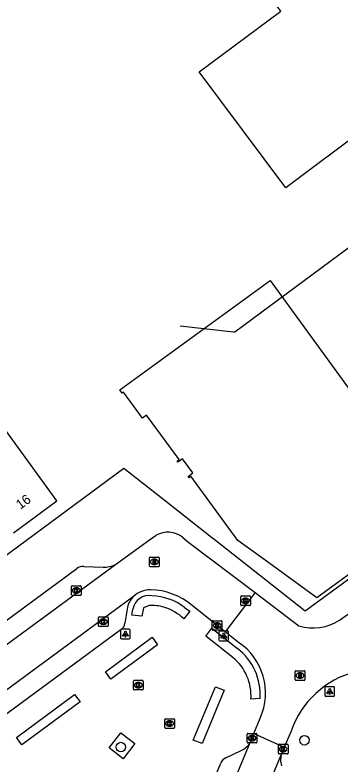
# Model space of a CAD drawing. Extents: x 159822 to 160765, y 380693 to 381634.
# Drawn here: x 160061 to 160094.7, y 381446.3 to 381523.9 of the extents above; entities that cross this region are included whole.
import ezdxf

# ---------------------------------------------------------------- set-up
doc = ezdxf.new("R2010")
doc.units = 0
for name, color, linetype in [('IMGEO_Boom', 7, 'Continuous'), ('IMGEO_Hek', 7, 'Continuous'), ('IMGEO_Kolk', 7, 'Continuous'), ('IMGEO_Lichtpunt', 7, 'Continuous'), ('IMGEO_Muur', 7, 'Continuous'), ('IMGEO_Pand', 7, 'Continuous'), ('IMGEO_Pand_nummerreeks', 7, 'Continuous'), ('IMGEO_Rijbaan_lokaal_open', 7, 'Continuous'), ('IMGEO_Rioolput', 7, 'Continuous'), ('IMGEO_Voetpad_open', 7, 'Continuous')]:
    doc.layers.add(name, color=color, linetype=linetype)

msp = doc.modelspace()

# ---------------------------------------------------------------- linework, layer by layer
at = {"layer": 'IMGEO_Boom'}
for centre in [(160091.013, 381448.711), (160072.003, 381448.017)]:
    msp.add_circle(centre, 0.489, dxfattribs=at)
at = {"layer": 'IMGEO_Hek'}
msp.add_lwpolyline([(160102.69, 381505.019), (160083.793, 381491.005), (160083.657, 381491.02), (160078.132, 381491.632)], dxfattribs=at)
at = {"layer": 'IMGEO_Kolk'}
for p, q in [((160066.879, 381463.804), (160066.879, 381464.656)), ((160066.954, 381464.73), (160067.806, 381464.73)), ((160067.367, 381464.51), (160067.392, 381464.51)), ((160067.88, 381464.656), (160067.88, 381463.804)), ((160067.806, 381463.73), (160066.954, 381463.73)), ((160067.39, 381463.95), (160067.365, 381463.95)), ((160084.408, 381462.745), (160084.408, 381463.597)), ((160084.483, 381463.671), (160085.335, 381463.671)), ((160084.896, 381463.451), (160084.921, 381463.451)), ((160085.409, 381463.597), (160085.409, 381462.745)), ((160085.335, 381462.671), (160084.483, 381462.671)), ((160084.919, 381462.891), (160084.894, 381462.891)), ((160069.671, 381460.583), (160069.671, 381461.435)), ((160069.746, 381461.509), (160070.598, 381461.509)), ((160070.672, 381461.435), (160070.672, 381460.583)), ((160070.182, 381460.729), (160070.157, 381460.729)), ((160070.159, 381461.289), (160070.184, 381461.289)), ((160081.471, 381460.186), (160081.471, 381461.038)), ((160081.546, 381461.112), (160082.398, 381461.112)), ((160081.959, 381460.892), (160081.984, 381460.892)), ((160082.472, 381461.038), (160082.472, 381460.186)), ((160070.598, 381460.509), (160069.746, 381460.509)), ((160082.398, 381460.112), (160081.546, 381460.112)), ((160081.982, 381460.332), (160081.957, 381460.332)), ((160073.302, 381454.008), (160073.302, 381454.86)), ((160073.377, 381454.934), (160074.229, 381454.934)), ((160073.79, 381454.714), (160073.815, 381454.714)), ((160074.303, 381454.86), (160074.303, 381454.008)), ((160074.229, 381453.934), (160073.377, 381453.934)), ((160073.813, 381454.154), (160073.788, 381454.154)), ((160076.547, 381450.027), (160076.547, 381450.879)), ((160076.622, 381450.953), (160077.474, 381450.953)), ((160077.035, 381450.733), (160077.06, 381450.733)), ((160077.548, 381450.879), (160077.548, 381450.027)), ((160077.474, 381449.953), (160076.622, 381449.953)), ((160077.058, 381450.173), (160077.033, 381450.173)), ((160085.083, 381448.509), (160085.083, 381449.361)), ((160085.158, 381449.435), (160086.01, 381449.435)), ((160085.571, 381449.215), (160085.596, 381449.215)), ((160086.084, 381449.361), (160086.084, 381448.509)), ((160086.01, 381448.435), (160085.158, 381448.435)), ((160085.594, 381448.655), (160085.569, 381448.655)), ((160088.312, 381447.373), (160088.312, 381448.225)), ((160088.387, 381448.299), (160089.239, 381448.299)), ((160089.313, 381448.225), (160089.313, 381447.373)), ((160088.823, 381447.519), (160088.798, 381447.519)), ((160088.8, 381448.079), (160088.825, 381448.079)), ((160089.239, 381447.299), (160088.387, 381447.299))]:
    msp.add_line(p, q, dxfattribs=at)
for points in [[(160066.879, 381463.804), (160066.879, 381464.656)], [(160066.954, 381464.73), (160067.806, 381464.73)], [(160067.88, 381464.656), (160067.88, 381463.804)], [(160067.806, 381463.73), (160066.954, 381463.73)], [(160067.2, 381464.43), (160067.323, 381464.43), (160067.323, 381464.279), (160067.453, 381464.43), (160067.617, 381464.43), (160067.471, 381464.279), (160067.624, 381464.03), (160067.472, 381464.03), (160067.387, 381464.194), (160067.323, 381464.127), (160067.323, 381464.03), (160067.2, 381464.03), (160067.2, 381464.43)], [(160084.408, 381462.745), (160084.408, 381463.597)], [(160084.483, 381463.671), (160085.335, 381463.671)], [(160084.729, 381463.371), (160084.852, 381463.371), (160084.852, 381463.22), (160084.982, 381463.371), (160085.146, 381463.371), (160085, 381463.22), (160085.153, 381462.971), (160085.001, 381462.971), (160084.916, 381463.135), (160084.852, 381463.068), (160084.852, 381462.971), (160084.729, 381462.971), (160084.729, 381463.371)], [(160085.409, 381463.597), (160085.409, 381462.745)], [(160085.335, 381462.671), (160084.483, 381462.671)], [(160069.671, 381460.583), (160069.671, 381461.435)], [(160069.746, 381461.509), (160070.598, 381461.509)], [(160070.672, 381461.435), (160070.672, 381460.583)], [(160069.992, 381461.209), (160070.115, 381461.209), (160070.115, 381461.058), (160070.245, 381461.209), (160070.409, 381461.209), (160070.263, 381461.058), (160070.416, 381460.809), (160070.264, 381460.809), (160070.179, 381460.973), (160070.115, 381460.906), (160070.115, 381460.809), (160069.992, 381460.809), (160069.992, 381461.209)], [(160081.471, 381460.186), (160081.471, 381461.038)], [(160081.546, 381461.112), (160082.398, 381461.112)], [(160081.792, 381460.812), (160081.915, 381460.812), (160081.915, 381460.661), (160082.045, 381460.812), (160082.209, 381460.812), (160082.063, 381460.661), (160082.216, 381460.412), (160082.064, 381460.412), (160081.979, 381460.576), (160081.915, 381460.509), (160081.915, 381460.412), (160081.792, 381460.412), (160081.792, 381460.812)], [(160082.472, 381461.038), (160082.472, 381460.186)], [(160070.598, 381460.509), (160069.746, 381460.509)], [(160082.398, 381460.112), (160081.546, 381460.112)], [(160073.302, 381454.008), (160073.302, 381454.86)], [(160073.377, 381454.934), (160074.229, 381454.934)], [(160073.623, 381454.634), (160073.746, 381454.634), (160073.746, 381454.483), (160073.876, 381454.634), (160074.04, 381454.634), (160073.894, 381454.483), (160074.047, 381454.234), (160073.895, 381454.234), (160073.81, 381454.398), (160073.746, 381454.331), (160073.746, 381454.234), (160073.623, 381454.234), (160073.623, 381454.634)], [(160074.303, 381454.86), (160074.303, 381454.008)], [(160074.229, 381453.934), (160073.377, 381453.934)], [(160076.547, 381450.027), (160076.547, 381450.879)], [(160076.622, 381450.953), (160077.474, 381450.953)], [(160076.868, 381450.653), (160076.991, 381450.653), (160076.991, 381450.502), (160077.121, 381450.653), (160077.285, 381450.653), (160077.139, 381450.502), (160077.292, 381450.253), (160077.14, 381450.253), (160077.055, 381450.417), (160076.991, 381450.35), (160076.991, 381450.253), (160076.868, 381450.253), (160076.868, 381450.653)], [(160077.548, 381450.879), (160077.548, 381450.027)], [(160077.474, 381449.953), (160076.622, 381449.953)], [(160085.083, 381448.509), (160085.083, 381449.361)], [(160085.158, 381449.435), (160086.01, 381449.435)], [(160085.404, 381449.135), (160085.527, 381449.135), (160085.527, 381448.984), (160085.657, 381449.135), (160085.821, 381449.135), (160085.675, 381448.984), (160085.828, 381448.735), (160085.676, 381448.735), (160085.591, 381448.899), (160085.527, 381448.832), (160085.527, 381448.735), (160085.404, 381448.735), (160085.404, 381449.135)], [(160086.084, 381449.361), (160086.084, 381448.509)], [(160086.01, 381448.435), (160085.158, 381448.435)], [(160088.312, 381447.373), (160088.312, 381448.225)], [(160088.387, 381448.299), (160089.239, 381448.299)], [(160089.313, 381448.225), (160089.313, 381447.373)], [(160088.633, 381447.999), (160088.756, 381447.999), (160088.756, 381447.848), (160088.886, 381447.999), (160089.05, 381447.999), (160088.904, 381447.848), (160089.057, 381447.599), (160088.905, 381447.599), (160088.82, 381447.763), (160088.756, 381447.696), (160088.756, 381447.599), (160088.633, 381447.599), (160088.633, 381447.999)], [(160089.239, 381447.299), (160088.387, 381447.299)]]:
    msp.add_lwpolyline(points, dxfattribs=at)
for centre, start, end in [((160066.956, 381464.654), 91.55205, 178.44795), ((160066.956, 381464.654), 91.55205, 178.44795), ((160067.804, 381464.654), 1.55205, 88.44795), ((160067.804, 381464.654), 1.55205, 88.44795), ((160066.956, 381463.806), 181.55205, 268.44795), ((160066.956, 381463.806), 181.55205, 268.44795), ((160067.804, 381463.806), 271.55205, 358.44795), ((160067.804, 381463.806), 271.55205, 358.44795), ((160084.485, 381463.595), 91.55205, 178.44795), ((160084.485, 381463.595), 91.55205, 178.44795), ((160085.333, 381463.595), 1.55205, 88.44795), ((160085.333, 381463.595), 1.55205, 88.44795), ((160084.485, 381462.747), 181.55205, 268.44795), ((160084.485, 381462.747), 181.55205, 268.44795), ((160085.333, 381462.747), 271.55205, 358.44795), ((160085.333, 381462.747), 271.55205, 358.44795), ((160069.748, 381461.433), 91.55205, 178.44795), ((160069.748, 381461.433), 91.55205, 178.44795), ((160070.596, 381461.433), 1.55205, 88.44795), ((160070.596, 381461.433), 1.55205, 88.44795), ((160081.548, 381461.036), 91.55205, 178.44795), ((160081.548, 381461.036), 91.55205, 178.44795), ((160082.396, 381461.036), 1.55205, 88.44795), ((160082.396, 381461.036), 1.55205, 88.44795), ((160069.748, 381460.585), 181.55205, 268.44795), ((160069.748, 381460.585), 181.55205, 268.44795), ((160070.596, 381460.585), 271.55205, 358.44795), ((160070.596, 381460.585), 271.55205, 358.44795), ((160081.548, 381460.188), 181.55205, 268.44795), ((160081.548, 381460.188), 181.55205, 268.44795), ((160082.396, 381460.188), 271.55205, 358.44795), ((160082.396, 381460.188), 271.55205, 358.44795), ((160073.379, 381454.858), 91.55205, 178.44795), ((160073.379, 381454.858), 91.55205, 178.44795), ((160074.227, 381454.858), 1.55205, 88.44795), ((160074.227, 381454.858), 1.55205, 88.44795), ((160073.379, 381454.01), 181.55205, 268.44795), ((160073.379, 381454.01), 181.55205, 268.44795), ((160074.227, 381454.01), 271.55205, 358.44795), ((160074.227, 381454.01), 271.55205, 358.44795), ((160076.624, 381450.877), 91.55205, 178.44795), ((160076.624, 381450.877), 91.55205, 178.44795), ((160077.472, 381450.877), 1.55205, 88.44795), ((160077.472, 381450.877), 1.55205, 88.44795), ((160076.624, 381450.029), 181.55205, 268.44795), ((160076.624, 381450.029), 181.55205, 268.44795), ((160077.472, 381450.029), 271.55205, 358.44795), ((160077.472, 381450.029), 271.55205, 358.44795), ((160085.16, 381449.359), 91.55205, 178.44795), ((160085.16, 381449.359), 91.55205, 178.44795), ((160086.008, 381449.359), 1.55205, 88.44795), ((160086.008, 381449.359), 1.55205, 88.44795), ((160085.16, 381448.511), 181.55205, 268.44795), ((160085.16, 381448.511), 181.55205, 268.44795), ((160086.008, 381448.511), 271.55205, 358.44795), ((160086.008, 381448.511), 271.55205, 358.44795), ((160088.389, 381448.223), 91.55205, 178.44795), ((160088.389, 381448.223), 91.55205, 178.44795), ((160089.237, 381448.223), 1.55205, 88.44795), ((160089.237, 381448.223), 1.55205, 88.44795), ((160088.389, 381447.375), 181.55205, 268.44795), ((160088.389, 381447.375), 181.55205, 268.44795), ((160089.237, 381447.375), 271.55205, 358.44795), ((160089.237, 381447.375), 271.55205, 358.44795)]:
    msp.add_arc(centre, 0.0765, start, end, dxfattribs=at)
for centre, major_axis, ratio, start_param, end_param in [((160067.366, 381464.23), (-0.387, 0.002), 0.722429, 4.712389, 7.853982), ((160067.391, 381464.23), (-0.39, 0.002), 0.717154, 1.570796, 4.712389), ((160084.895, 381463.171), (-0.387, 0.002), 0.722429, 4.712389, 7.853982), ((160084.92, 381463.171), (-0.39, 0.002), 0.717154, 1.570796, 4.712389), ((160070.158, 381461.009), (-0.387, 0.002), 0.722429, 4.712389, 7.853982), ((160070.183, 381461.009), (-0.39, 0.002), 0.717154, 1.570796, 4.712389), ((160081.958, 381460.612), (-0.387, 0.002), 0.722429, 4.712389, 7.853982), ((160081.983, 381460.612), (-0.39, 0.002), 0.717154, 1.570796, 4.712389), ((160073.789, 381454.434), (-0.387, 0.002), 0.722429, 4.712389, 7.853982), ((160073.814, 381454.434), (-0.39, 0.002), 0.717154, 1.570796, 4.712389), ((160077.034, 381450.453), (-0.387, 0.002), 0.722429, 4.712389, 7.853982), ((160077.059, 381450.453), (-0.39, 0.002), 0.717154, 1.570796, 4.712389), ((160085.57, 381448.935), (-0.387, 0.002), 0.722429, 4.712389, 7.853982), ((160085.595, 381448.935), (-0.39, 0.002), 0.717154, 1.570796, 4.712389), ((160088.799, 381447.799), (-0.387, 0.002), 0.722429, 4.712389, 7.853982), ((160088.824, 381447.799), (-0.39, 0.002), 0.717154, 1.570796, 4.712389)]:
    msp.add_ellipse(centre, major_axis=major_axis, ratio=ratio, start_param=start_param, end_param=end_param, dxfattribs=at)
at = {"layer": 'IMGEO_Lichtpunt'}
for p, q in [((160071.968, 381460.122), (160071.968, 381459.315)), ((160071.968, 381460.122), (160071.968, 381459.315)), ((160072.87, 381460.217), (160072.062, 381460.217)), ((160072.87, 381460.217), (160072.062, 381460.217)), ((160072.964, 381459.315), (160072.964, 381460.122)), ((160072.964, 381459.315), (160072.964, 381460.122)), ((160082.152, 381459.941), (160082.152, 381459.134)), ((160082.152, 381459.941), (160082.152, 381459.134)), ((160083.054, 381460.036), (160082.246, 381460.036)), ((160083.054, 381460.036), (160082.246, 381460.036)), ((160083.148, 381459.134), (160083.148, 381459.941)), ((160083.148, 381459.134), (160083.148, 381459.941)), ((160072.062, 381459.221), (160072.87, 381459.221)), ((160072.062, 381459.221), (160072.87, 381459.221)), ((160082.246, 381459.04), (160083.054, 381459.04)), ((160082.246, 381459.04), (160083.054, 381459.04)), ((160093.134, 381454.172), (160093.134, 381453.365)), ((160093.134, 381454.172), (160093.134, 381453.365)), ((160094.036, 381454.267), (160093.228, 381454.267)), ((160094.036, 381454.267), (160093.228, 381454.267)), ((160094.13, 381453.365), (160094.13, 381454.172)), ((160094.13, 381453.365), (160094.13, 381454.172)), ((160093.228, 381453.271), (160094.036, 381453.271)), ((160093.228, 381453.271), (160094.036, 381453.271))]:
    msp.add_line(p, q, dxfattribs=at)
for points in [[(160072.342, 381459.786), (160072.381, 381459.758), (160072.193, 381459.496), (160072.155, 381459.523), (160072.342, 381459.786)], [(160072.444, 381459.738), (160072.491, 381459.738), (160072.491, 381459.416), (160072.444, 381459.416), (160072.444, 381459.738)], [(160072.554, 381459.758), (160072.592, 381459.785), (160072.779, 381459.523), (160072.74, 381459.495), (160072.554, 381459.758)], [(160082.526, 381459.605), (160082.565, 381459.577), (160082.377, 381459.315), (160082.339, 381459.342), (160082.526, 381459.605)], [(160082.628, 381459.557), (160082.675, 381459.557), (160082.675, 381459.235), (160082.628, 381459.235), (160082.628, 381459.557)], [(160082.738, 381459.577), (160082.776, 381459.604), (160082.963, 381459.342), (160082.924, 381459.314), (160082.738, 381459.577)], [(160093.508, 381453.836), (160093.547, 381453.808), (160093.359, 381453.546), (160093.321, 381453.573), (160093.508, 381453.836)], [(160093.61, 381453.788), (160093.657, 381453.788), (160093.657, 381453.466), (160093.61, 381453.466), (160093.61, 381453.788)], [(160093.72, 381453.808), (160093.758, 381453.835), (160093.945, 381453.573), (160093.906, 381453.545), (160093.72, 381453.808)]]:
    msp.add_lwpolyline(points, dxfattribs=at)
for centre in [(160072.467, 381459.92), (160082.651, 381459.739), (160093.633, 381453.97)]:
    msp.add_circle(centre, 0.0994, dxfattribs=at)
for centre, start, end in [((160072.062, 381460.122), 90, 180), ((160072.062, 381460.122), 90, 180), ((160072.87, 381460.122), 0, 90), ((160072.87, 381460.122), 0, 90), ((160082.246, 381459.941), 90, 180), ((160082.246, 381459.941), 90, 180), ((160083.054, 381459.941), 0, 90), ((160083.054, 381459.941), 0, 90), ((160072.062, 381459.315), 180, 270), ((160072.062, 381459.315), 180, 270), ((160072.87, 381459.315), 270, 0), ((160072.87, 381459.315), 270, 360), ((160082.246, 381459.134), 180, 270), ((160082.246, 381459.134), 180, 270), ((160083.054, 381459.134), 270, 0), ((160083.054, 381459.134), 270, 360), ((160093.228, 381454.172), 90, 180), ((160093.228, 381454.172), 90, 180), ((160094.036, 381454.172), 0, 90), ((160094.036, 381454.172), 0, 90), ((160093.228, 381453.365), 180, 270), ((160093.228, 381453.365), 180, 270), ((160094.036, 381453.365), 270, 0), ((160094.036, 381453.365), 270, 360)]:
    msp.add_arc(centre, 0.0946, start, end, dxfattribs=at)
at = {"layer": 'IMGEO_Muur'}
msp.add_lwpolyline([(160056.063, 381467.236), (160057.143, 381465.734), (160069.783, 381475.059)], dxfattribs=at)
at = {"layer": 'IMGEO_Pand'}
for points in [[(160110.69, 381494.11), (160105.284, 381501.642), (160102.69, 381505.019), (160102.11, 381505.796), (160097.351, 381512.166), (160089.073, 381505.982), (160080.102, 381517.993), (160088.554, 381524.298), (160083.587, 381530.947), (160101.421, 381541.836)], [(160099.929, 381469.051), (160092.31, 381463.481), (160087.321, 381467.1), (160084.106, 381469.422), (160079.255, 381476.081), (160079.079, 381475.933), (160078.98, 381476.05), (160079.447, 381476.443), (160078.396, 381477.889), (160077.912, 381477.532), (160077.821, 381477.655), (160078.022, 381477.804), (160074.649, 381482.401), (160074.251, 381482.109), (160072.285, 381484.789), (160072.145, 381484.687), (160071.9, 381485.022), (160087.446, 381496.357), (160096.573, 381483.823)], [(160060.872, 381470.222), (160065.379, 381473.526), (160058.321, 381483.22), (160053.782, 381479.891)]]:
    msp.add_lwpolyline(points, dxfattribs=at)
at = {"layer": 'IMGEO_Rijbaan_lokaal_open'}
for points in [[(160071.444, 381466.944), (160072.43, 381467.667), (160074.954, 381469.487), (160075.646, 381469.98)], [(160078.379, 381469.755), (160078.906, 381469.324), (160085.901, 381464.022)], [(160047.723, 381449.532), (160071.444, 381466.944)], [(160085.901, 381464.022), (160085.12, 381462.991), (160082.812, 381459.971)], [(160085.901, 381464.022), (160090.442, 381460.581)], [(160073.316, 381463.635), (160050.029, 381446.475)], [(160082.812, 381459.971), (160079.38, 381462.696)], [(160094.652, 381461.175), (160096.742, 381462.64)], [(160084.194, 381458.86), (160082.812, 381459.971)], [(160085.787, 381449.412), (160086.44, 381451.013)], [(160085.394, 381448.483), (160085.787, 381449.412)], [(160085.787, 381449.412), (160088.914, 381448.004)], [(160089.624, 381449.65), (160088.914, 381448.004)], [(160075.79, 381425.372), (160085.394, 381448.483)], [(160088.665, 381447.402), (160078.915, 381423.919)], [(160088.914, 381448.004), (160088.665, 381447.402)]]:
    msp.add_lwpolyline(points, dxfattribs=at)
for centre, radius, start, end in [((160076.839, 381467.756), 2.524, 52.38703, 118.20021), ((160075.092, 381461.629), 2.679, 90.75061, 131.51835), ((160074.959, 381457.443), 6.866, 49.91624, 89.18388), ((160091.927, 381465.272), 4.92, 252.43307, 303.62893), ((160080.637, 381453.597), 6.352, 335.99875, 55.94604), ((160098.655, 381446.558), 9.545, 104.21978, 161.09997)]:
    msp.add_arc(centre, radius, start, end, dxfattribs=at)
at = {"layer": 'IMGEO_Rioolput'}
for p, q in [((160074.962, 381466.775), (160074.962, 381467.627)), ((160075.037, 381467.701), (160075.889, 381467.701)), ((160075.963, 381467.627), (160075.963, 381466.775)), ((160075.473, 381466.921), (160075.448, 381466.921)), ((160075.45, 381467.481), (160075.475, 381467.481)), ((160075.889, 381466.701), (160075.037, 381466.701)), ((160090.058, 381455.003), (160090.058, 381455.855)), ((160090.133, 381455.929), (160090.985, 381455.929)), ((160090.546, 381455.709), (160090.571, 381455.709)), ((160091.059, 381455.855), (160091.059, 381455.003)), ((160090.985, 381454.929), (160090.133, 381454.929)), ((160090.569, 381455.149), (160090.544, 381455.149))]:
    msp.add_line(p, q, dxfattribs=at)
for points in [[(160074.962, 381466.775), (160074.962, 381467.627)], [(160075.037, 381467.701), (160075.889, 381467.701)], [(160075.963, 381467.627), (160075.963, 381466.775)], [(160075.551, 381467.399), (160075.299, 381467.401), (160075.299, 381467.001)], [(160075.299, 381467.001), (160075.423, 381467.001), (160075.423, 381467.163), (160075.434, 381467.163)], [(160075.477, 381467.32), (160075.423, 381467.32), (160075.423, 381467.239)], [(160075.423, 381467.239), (160075.475, 381467.239)], [(160075.481, 381467.134), (160075.552, 381467.001), (160075.692, 381467.001), (160075.627, 381467.127)], [(160075.889, 381466.701), (160075.037, 381466.701)], [(160090.058, 381455.003), (160090.058, 381455.855)], [(160090.133, 381455.929), (160090.985, 381455.929)], [(160090.647, 381455.627), (160090.395, 381455.629), (160090.395, 381455.229)], [(160090.395, 381455.229), (160090.519, 381455.229), (160090.519, 381455.391), (160090.53, 381455.391)], [(160090.573, 381455.548), (160090.519, 381455.548), (160090.519, 381455.467)], [(160090.519, 381455.467), (160090.571, 381455.467)], [(160090.577, 381455.362), (160090.648, 381455.229), (160090.788, 381455.229), (160090.723, 381455.355)], [(160091.059, 381455.855), (160091.059, 381455.003)], [(160090.985, 381454.929), (160090.133, 381454.929)]]:
    msp.add_lwpolyline(points, dxfattribs=at)
for centre, radius, start, end in [((160075.039, 381467.625), 0.0765, 91.55205, 178.44795), ((160075.039, 381467.625), 0.0765, 91.55205, 178.44795), ((160075.887, 381467.625), 0.0765, 1.55205, 88.44795), ((160075.887, 381467.625), 0.0765, 1.55205, 88.44795), ((160075.433, 381467.11), 0.0533, 26.02933, 88.69889), ((160075.459, 381467.428), 0.19, 274.7715, 282.96867), ((160075.483, 381467.224), 0.0964, 77.00612, 93.18647), ((160075.497, 381467.281), 0.0378, 276.66336, 79.67722), ((160075.55, 381467.289), 0.109, 350.36119, 89.41601), ((160075.548, 381467.289), 0.112, 277.58423, 350.98172), ((160075.532, 381467.074), 0.108, 29.51342, 73.79051), ((160075.039, 381466.777), 0.0765, 181.55205, 268.44795), ((160075.039, 381466.777), 0.0765, 181.55205, 268.44795), ((160075.887, 381466.777), 0.0765, 271.55205, 358.44795), ((160075.887, 381466.777), 0.0765, 271.55205, 358.44795), ((160090.135, 381455.853), 0.0765, 91.55205, 178.44795), ((160090.135, 381455.853), 0.0765, 91.55205, 178.44795), ((160090.529, 381455.338), 0.0533, 26.02933, 88.69889), ((160090.555, 381455.656), 0.19, 274.7715, 282.96867), ((160090.579, 381455.452), 0.0964, 77.00612, 93.18647), ((160090.593, 381455.509), 0.0378, 276.66336, 79.67722), ((160090.646, 381455.517), 0.109, 350.36119, 89.41601), ((160090.644, 381455.517), 0.112, 277.58423, 350.98172), ((160090.628, 381455.302), 0.108, 29.51342, 73.79051), ((160090.983, 381455.853), 0.0765, 1.55205, 88.44795), ((160090.983, 381455.853), 0.0765, 1.55205, 88.44795), ((160090.135, 381455.005), 0.0765, 181.55205, 268.44795), ((160090.135, 381455.005), 0.0765, 181.55205, 268.44795), ((160090.983, 381455.005), 0.0765, 271.55205, 358.44795), ((160090.983, 381455.005), 0.0765, 271.55205, 358.44795)]:
    msp.add_arc(centre, radius, start, end, dxfattribs=at)
for centre, major_axis, ratio, start_param, end_param in [((160075.449, 381467.201), (-0.387, 0.002), 0.722429, 4.712389, 7.853982), ((160075.474, 381467.201), (-0.39, 0.002), 0.717154, 1.570796, 4.712389), ((160090.545, 381455.429), (-0.387, 0.002), 0.722429, 4.712389, 7.853982), ((160090.57, 381455.429), (-0.39, 0.002), 0.717154, 1.570796, 4.712389)]:
    msp.add_ellipse(centre, major_axis=major_axis, ratio=ratio, start_param=start_param, end_param=end_param, dxfattribs=at)
at = {"layer": 'IMGEO_Voetpad_open'}
for points in [[(160056.317, 381466.882), (160057.143, 381465.734), (160069.783, 381475.059), (160072.309, 381476.925), (160076.618, 381473.531), (160081.375, 381469.783), (160081.79, 381469.456), (160091.085, 381462.133), (160111.187, 381476.867)], [(160049.257, 381453.137), (160067.431, 381466.507)], [(160068.153, 381466.732), (160070.153, 381466.655)], [(160072.671, 381462.497), (160072.421, 381460.853)], [(160074.938, 381462.677), (160074.346, 381462.453), (160074.182, 381461.572), (160073.13, 381461.693), (160073.232, 381462.321)], [(160078.576, 381462.493), (160079.132, 381462.112), (160078.513, 381461.318)], [(160072.031, 381460.205), (160053.453, 381446.521)], [(160083.593, 381457.31), (160080.806, 381459.49), (160081.431, 381460.342)], [(160081.431, 381460.342), (160084.074, 381458.234)], [(160070.958, 381455.034), (160070.399, 381455.816), (160075.23, 381459.386), (160075.797, 381458.61), (160070.958, 381455.034)], [(160081.787, 381454.268), (160082.683, 381453.905), (160080.418, 381448.39), (160079.502, 381448.725), (160081.787, 381454.268)], [(160061.751, 381448.246), (160061.184, 381449.003), (160067.21, 381453.476), (160067.775, 381452.699), (160061.751, 381448.246)], [(160086.42, 381453.036), (160085.471, 381452.986)], [(160070.798, 381447.919), (160071.996, 381449.473), (160073.441, 381448.37), (160072.245, 381446.794), (160070.798, 381447.919)], [(160082.876, 381446.905), (160084.443, 381447.649)], [(160074.233, 381426.736), (160082.337, 381446.353)]]:
    msp.add_lwpolyline(points, dxfattribs=at)
for centre, radius, start, end in [((160070.275, 381469.137), 2.485, 267.18209, 298.05403), ((160068.069, 381465.731), 1.005, 85.20572, 129.41194), ((160074.944, 381461.975), 1.746, 80.93832, 168.58383), ((160075.015, 381457.862), 5.841, 52.44463, 88.00355), ((160074.894, 381461.989), 2.28, 133.78676, 167.12551), ((160075.256, 381458.647), 4.043, 72.62316, 94.5068), ((160074.95, 381457.528), 5.202, 46.76815, 73.08807), ((160071.502, 381460.965), 0.926, 304.84313, 353.07345), ((160080.34, 381453.42), 6.092, 356.38282, 52.1991), ((160080.306, 381453.312), 5.176, 356.38372, 50.56882), ((160083.682, 381449.475), 1.978, 292.60723, 329.89246), ((160090.62, 381446.697), 2.078, 160.16456, 197.87315), ((160083.294, 381445.958), 1.035, 113.79898, 157.56639)]:
    msp.add_arc(centre, radius, start, end, dxfattribs=at)

# ---------------------------------------------------------------- texts
at = {"layer": 'IMGEO_Pand_nummerreeks'}
msp.add_text('16', height=1, rotation=36.25104, dxfattribs=at).set_placement((160061.577, 381472.598))

doc.saveas('drawing.dxf')
